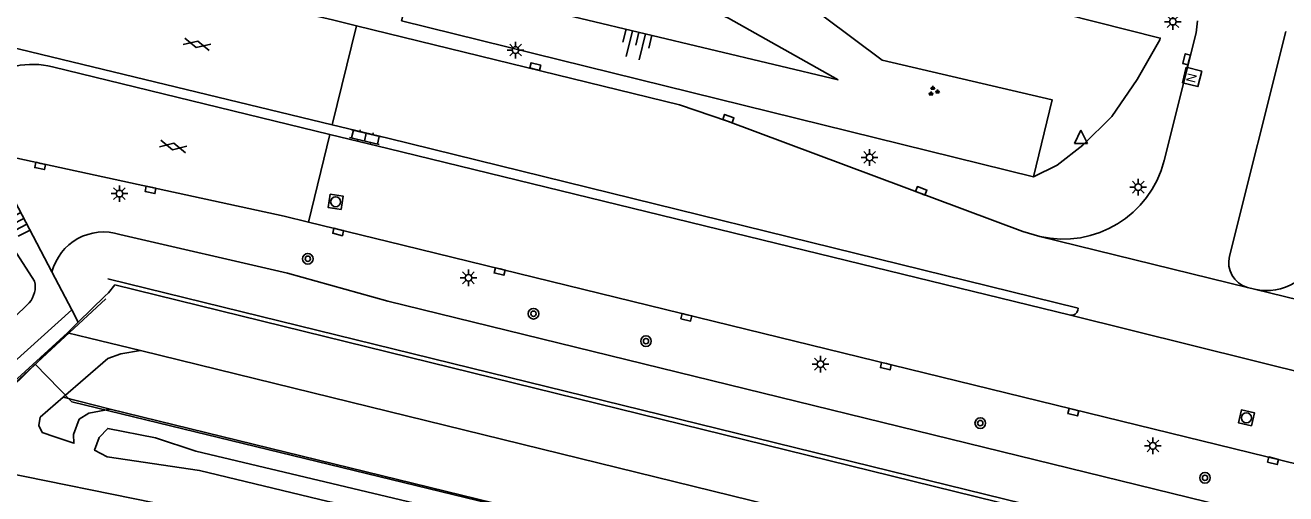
# Model space of a CAD drawing. Extents: x 125000 to 129004, y 397500 to 399008.
# Drawn here: x 126972.8 to 127067.5, y 398561.7 to 398596.9 of the extents above; entities that cross this region are included whole.
import ezdxf

# ---------------------------------------------------------------- set-up
doc = ezdxf.new("R2010")
doc.units = 0
for name, color, linetype in [('gg-afsc-hekwerk', 7, 'Continuous'), ('gg-knt-BGT kruinlijn', 7, 'Continuous'), ('gg-knt-bovenkant onderkant talud', 7, 'Continuous'), ('gg-knt-verharding', 7, 'Continuous'), ('gg-kntw-beschoeiing', 7, 'Continuous'), ('gg-kwrk-kunstwerk', 7, 'Continuous'), ('gt-grn-groengrens', 7, 'Continuous'), ('gt-grn-weggrens', 7, 'Continuous'), ('gt-symb-boom', 7, 'Continuous'), ('gt-symb-gesloten verharding', 7, 'Continuous'), ('gt-symb-groenvak', 7, 'Continuous'), ('gt-symb-klinker verharding', 7, 'Continuous'), ('gt-symb-kolk', 7, 'Continuous'), ('gt-symb-lichtmast', 7, 'Continuous'), ('gt-symb-nortonput', 7, 'Continuous'), ('gt-symb-rioolschacht', 7, 'Continuous'), ('gt-symb-talud symbool', 7, 'Continuous'), ('gt-symb-waterafsluiter', 7, 'Continuous'), ('gx-grn-maaiveld', 7, 'Continuous')]:
    doc.layers.add(name, color=color, linetype=linetype)

# ---------------------------------------------------------------- blocks, each defined once
blk = doc.blocks.new('gt0-LMAST')
at = {"layer": 'gt-symb-lichtmast'}
for p, q in [((-0.182, 0.173), (-0.447, 0.438)), ((-0.005, 0.246), (-0.005, 0.621)), ((0.172, 0.173), (0.437, 0.438)), ((-0.255, -0.004), (-0.63, -0.004)), ((-0.182, -0.181), (-0.447, -0.446)), ((-0.005, -0.254), (-0.005, -0.629)), ((0.437, -0.446), (0.172, -0.181)), ((0.245, -0.004), (0.62, -0.004))]:
    blk.add_line(p, q, dxfattribs=at)
blk.add_circle((-0.005, -0.004), 0.25, dxfattribs=at)
blk = doc.blocks.new('gt0-BOOM')
at = {"layer": 'gt-symb-boom'}
for radius in [0.4, 0.2]:
    blk.add_circle((0, 0), radius, dxfattribs=at)
blk = doc.blocks.new('gt0-KOLK')
at = {"layer": 'gt-symb-kolk'}
blk.add_lwpolyline([(0, 0), (0.375, 0), (0.375, 0.4), (-0.375, 0.4), (-0.375, 0), (0, 0)], dxfattribs=at)
blk = doc.blocks.new('gt0-NPUT')
at = {"layer": 'gt-symb-nortonput'}
blk.add_lwpolyline([(-0.566, -0.608), (-0.566, 0.592), (0.634, 0.592), (0.634, -0.608)], close=True, dxfattribs=at)
blk.add_text('N', height=0.7, dxfattribs=at).set_placement((-0.221, -0.381))
blk = doc.blocks.new('gt0-RS')
at = {"layer": 'gt-symb-rioolschacht'}
blk.add_lwpolyline([(-0.5, -0.5), (0.5, -0.5), (0.5, 0.5), (-0.5, 0.5)], close=True, dxfattribs=at)
blk.add_circle((0, 0), 0.375, dxfattribs=at)
blk = doc.blocks.new('gt0-WAFSL')
at = {"layer": 'gt-symb-waterafsluiter'}
for p, q in [((-0.5, -0.333), (0, 0.667)), ((0, 0.667), (0.5, -0.333)), ((0.5, -0.333), (-0.5, -0.333))]:
    blk.add_line(p, q, dxfattribs=at)
blk = doc.blocks.new('gt0-KL1')
at = {"layer": 'gt-symb-klinker verharding'}
for p, q in [((-1.15, 0.3), (1.15, 0.3)), ((-1, -0.3), (-1, 0.3)), ((-0.5, 0.3), (-0.5, 0.45)), ((0, -0.3), (0, 0.3)), ((0.5, 0.3), (0.5, 0.45)), ((1, -0.3), (1, 0.3)), ((-1.15, -0.3), (1.15, -0.3)), ((-0.5, -0.45), (-0.5, -0.3)), ((0.5, -0.45), (0.5, -0.3))]:
    blk.add_line(p, q, dxfattribs=at)
blk = doc.blocks.new('gt0-GRVAK')
at = {"layer": 'gt-symb-groenvak'}
for p, q in [((-0.11, 0.189), (-0.228, 0.24)), ((-0.182, 0.153), (0.088, 0.153)), ((-0.091, 0.211), (-0.156, 0.322)), ((-0.047, 0.214), (-0.047, 0.393)), ((-0.004, 0.211), (0.061, 0.322)), ((0.015, 0.189), (0.133, 0.24)), ((0.262, -0.052), (0.197, 0.059)), ((0.305, -0.049), (0.305, 0.13)), ((0.349, -0.052), (0.414, 0.059)), ((-0.245, -0.228), (-0.363, -0.177)), ((-0.318, -0.264), (-0.047, -0.264)), ((-0.226, -0.206), (-0.291, -0.095)), ((-0.183, -0.203), (-0.183, -0.024)), ((-0.139, -0.206), (-0.074, -0.095)), ((-0.12, -0.228), (-0.002, -0.177)), ((0.243, -0.074), (0.125, -0.023)), ((0.17, -0.11), (0.441, -0.11)), ((0.368, -0.074), (0.486, -0.023))]:
    blk.add_line(p, q, dxfattribs=at)
blk = doc.blocks.new('gt0-TALUD_1')
at = {"layer": 'gt-symb-talud symbool'}
for p, q in [((-1, -1), (-1, 0)), ((-0.5, -2), (-0.5, 0)), ((0, -1), (0, 0)), ((0.5, -2), (0.5, 0)), ((1, -1), (1, 0))]:
    blk.add_line(p, q, dxfattribs=at)
blk = doc.blocks.new('gt0-GESVH1')
at = {"layer": 'gt-symb-gesloten verharding'}
for p, q in [((-0.992, -0.261), (0.008, 0.239)), ((0.008, -0.261), (-0.992, 0.239)), ((0.008, 0.239), (1.008, -0.261)), ((1.008, 0.239), (0.008, -0.261))]:
    blk.add_line(p, q, dxfattribs=at)

msp = doc.modelspace()

# ---------------------------------------------------------------- linework, layer by layer
at = {"layer": 'gg-afsc-hekwerk'}
for p, q in [((126974.763, 398578.408), (126976.248, 398575.567)), ((126976.248, 398575.567), (126976.734, 398574.64))]:
    msp.add_line(p, q, dxfattribs=at)
for points in [[(126968.655, 398587.028), (126971.134, 398585.347), (126974.763, 398578.408)], [(127227.779, 398507.64), (127225.317, 398507.926), (127223.701, 398508.328), (127214.816, 398510.472), (127195.157, 398515.216), (127133.605, 398530.301), (127121.337, 398533.335), (127057.413, 398548.929), (126976.251, 398568.662), (126973.499, 398571.487)]]:
    msp.add_lwpolyline(points, dxfattribs=at)
at = {"layer": 'gg-knt-BGT kruinlijn'}
for p, q in [((126964.709, 398565.17), (126976.248, 398575.567)), ((127217.603, 398522.96), (127000, 398576.212))]:
    msp.add_line(p, q, dxfattribs=at)
for points in [[(127033.852, 398592.839), (127025.607, 398597.466), (127019.289, 398600.341), (127006.193, 398603.647), (127004.837, 398599.77), (127033.852, 398592.839)], [(127000, 398576.212), (126992.465, 398578.314), (126979.853, 398581.228)]]:
    msp.add_lwpolyline(points, dxfattribs=at)
msp.add_arc((126978.642, 398577.411), 4.005, 72.39301, 165.58231, dxfattribs=at)
at = {"layer": 'gg-knt-bovenkant onderkant talud'}
for p, q in [((127048.527, 398585.549), (127001.038, 398597.281)), ((126973.061, 398576.103), (126963.662, 398567.011))]:
    msp.add_line(p, q, dxfattribs=at)
for points in [[(127001.038, 398597.281), (127004.259, 398609.869), (127021.989, 398605.654), (127037.16, 398594.328), (127049.933, 398591.334), (127048.527, 398585.549)], [(126968.155, 398585.483), (126969.645, 398583.599), (126973.455, 398577.718)]]:
    msp.add_lwpolyline(points, dxfattribs=at)
msp.add_arc((126971.666, 398577.299), 1.837, 319.39284, 13.18671, dxfattribs=at)
at = {"layer": 'gg-knt-verharding'}
for p, q in [((126997.637, 398596.902), (127000, 398596.325)), ((127067.481, 398596.483), (127063.247, 398579.605)), ((126995.825, 398589.462), (126970.739, 398595.531)), ((126974.805, 398593.813), (126995.65, 398588.746)), ((126995.65, 398588.746), (127000, 398587.688)), ((127000, 398588.452), (126995.825, 398589.462)), ((127051.885, 398575.68), (127000, 398588.452)), ((126968.81, 398587.676), (126992.215, 398582.608)), ((127000, 398587.688), (127030.262, 398580.286)), ((126994.046, 398582.162), (126992.215, 398582.608)), ((127000, 398580.711), (126994.046, 398582.162)), ((127030.262, 398580.286), (127051.311, 398575.162)), ((127048.991, 398581.084), (127064.595, 398577.256)), ((127065.129, 398577.119), (127064.595, 398577.256)), ((127065.129, 398577.119), (127081.79, 398573.059)), ((127051.885, 398575.68), (127051.85, 398575.538))]:
    msp.add_line(p, q, dxfattribs=at)
for points in [[(126972.51, 398602.742), (126995.843, 398597.34), (126997.637, 398596.902)], [(127060.84, 398597.275), (127060.734, 398596.37), (127058.34, 398586.784)], [(127000, 398596.325), (127021.928, 398590.975), (127025.529, 398589.743), (127047.716, 398581.439), (127048.991, 398581.084)], [(127000, 398580.711), (127212.875, 398528.598), (127231.59, 398524.046), (127234.987, 398523.263), (127238.412, 398522.615), (127240.879, 398522.255), (127245.371, 398521.803), (127249.887, 398521.574), (127252.387, 398521.524), (127254.883, 398521.537), (127257.377, 398521.618), (127259.414, 398521.753), (127261.445, 398521.956), (127263.89, 398522.277), (127268.294, 398523.002), (127270.251, 398523.401), (127272.905, 398524.011), (127275.544, 398524.682), (127277.738, 398525.306), (127279.912, 398525.997)]]:
    msp.add_lwpolyline(points, dxfattribs=at)
for centre, radius, start, end in [((126973.3, 398587.925), 6.077, 75.66233, 101.97657), ((127050.77, 398588.684), 7.805, 256.82867, 345.91189), ((127065.13, 398579.124), 1.943, 165.66843, 254.03125), ((127066.055, 398581.052), 4.041, 256.74859, 345.49537), ((127051.389, 398575.624), 0.468, 260.36126, 349.43708)]:
    msp.add_arc(centre, radius, start, end, dxfattribs=at)
at = {"layer": 'gg-kntw-beschoeiing'}
for p, q in [((126978.97, 398577.895), (127215.189, 398519.925)), ((126966.204, 398564.736), (126978.809, 398576.401))]:
    msp.add_line(p, q, dxfattribs=at)
at = {"layer": 'gg-kwrk-kunstwerk'}
for p, q in [((126976.734, 398574.64), (126978.741, 398576.589)), ((126976.588, 398574.498), (126976.734, 398574.64))]:
    msp.add_line(p, q, dxfattribs=at)
msp.add_lwpolyline([(126964.709, 398565.17), (126966.061, 398564.839), (126975.921, 398573.849)], dxfattribs=at)
at = {"layer": 'gt-grn-groengrens'}
msp.add_lwpolyline([(127048.527, 398585.549), (127050.305, 398586.42), (127052.228, 398587.925), (127054.402, 398590.099), (127056.324, 398592.858), (127058.017, 398595.836), (127058.051, 398595.979), (127050.806, 398597.791), (127051.241, 398599.55)], dxfattribs=at)
at = {"layer": 'gt-grn-weggrens'}
for p, q in [((126997.637, 398596.902), (126995.825, 398589.462)), ((126995.65, 398588.746), (126994.046, 398582.162)), ((127051.311, 398575.162), (127071.06, 398570.258))]:
    msp.add_line(p, q, dxfattribs=at)
at = {"layer": 'gx-grn-maaiveld'}
for p, q in [((127210.243, 398520.705), (126979.498, 398577.452)), ((126975.921, 398573.849), (126966.167, 398564.374)), ((126977.579, 398573.443), (126975.921, 398573.849)), ((126981.408, 398572.502), (126977.579, 398573.443)), ((126979.138, 398568.11), (126975.606, 398569)), ((127209.293, 398511.854), (126979.138, 398568.11))]:
    msp.add_line(p, q, dxfattribs=at)
for points in [[(126979.498, 398577.452), (126979.013, 398576.853), (126978.741, 398576.589)], [(126975.921, 398573.849), (126976.526, 398574.438), (126976.588, 398574.498)], [(126975.606, 398569), (126978.952, 398571.9), (126979.929, 398572.266), (126981.408, 398572.502)], [(126981.408, 398572.502), (127207.816, 398516.919), (127210.503, 398515.944), (127213.07, 398515.124), (127215.179, 398514.597), (127216.645, 398514.69), (127218.087, 398515.81), (127219.012, 398517.596), (127219.149, 398518.52)], [(126979.138, 398568.11), (126977.526, 398567.816), (126976.799, 398567.344), (126976.388, 398566.204), (126976.412, 398565.551), (126974.983, 398566.032), (126974.038, 398566.361), (126973.772, 398566.888), (126973.87, 398567.495), (126975.606, 398569)], [(127227.005, 398504.641), (127213.791, 398507.382), (127204.397, 398509.667), (127117.229, 398530.45), (127048.916, 398548.225), (127005.097, 398558.861), (127001.431, 398559.961), (126995.508, 398561.164), (126985.85, 398563.491), (126978.92, 398564.537), (126977.965, 398565.018), (126978.304, 398565.985), (126978.953, 398566.665), (126982.553, 398565.956), (126985.583, 398564.953), (127049.09, 398549.842), (127177.239, 398517.712), (127190.507, 398514.45), (127198.868, 398512.564), (127204.31, 398511.476), (127209.293, 398511.854)], [(127113.687, 398528.522), (127113.125, 398528.528), (127062.257, 398541.232), (127060.504, 398541.965), (127059.248, 398542.623), (127057.259, 398543.121), (127054.906, 398543.032), (127014.554, 398552.733), (127010.397, 398554.106), (127003.403, 398555.709), (127000.838, 398557.173), (126999.255, 398558.336), (126997.207, 398558.87), (126994.593, 398559), (126992.823, 398558.818), (126989.712, 398559.874), (126987.403, 398560.067), (126966.167, 398564.374)]]:
    msp.add_lwpolyline(points, dxfattribs=at)

# ---------------------------------------------------------------- block references
at = {"layer": 'gt-symb-boom'}
for p in [(126993.989, 398579.401), (127010.95, 398575.276), (127019.403, 398573.216), (127044.524, 398567.057), (127061.41, 398562.949)]:
    msp.add_blockref('gt0-BOOM', p, dxfattribs=at)
at = {"layer": 'gt-symb-gesloten verharding'}
for p, rotation in [((126985.659, 398595.525), -13.174926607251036), ((126983.867, 398587.849), -13.119144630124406)]:
    msp.add_blockref('gt0-GESVH1', p, dxfattribs=dict(at, rotation=rotation))
at = {"layer": 'gt-symb-groenvak'}
msp.add_blockref('gt0-GRVAK', (127041.005, 398591.987), dxfattribs=at)
at = {"layer": 'gt-symb-klinker verharding', "rotation": -13.522456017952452}
msp.add_blockref('gt0-KL1', (126998.315, 398588.533), dxfattribs=at)
at = {"layer": 'gt-symb-kolk'}
for p, rotation in [((127060.22, 398594.335), 75.82485794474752), ((127011.033, 398593.65), -13.64723833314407), ((127025.529, 398589.743), -18.906060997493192), ((126973.918, 398586.567), 167.70114483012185), ((126982.214, 398584.772), 167.81315978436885), ((127040.016, 398584.318), -20.556045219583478), ((126996.319, 398581.612), 166.2278545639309), ((127008.451, 398578.642), 166.22785456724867), ((127022.487, 398575.198), 166.22785457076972), ((127037.474, 398571.533), 166.17220496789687), ((127051.561, 398568.069), 166.352761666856), ((127066.575, 398564.425), 166.17220496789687)]:
    msp.add_blockref('gt0-KOLK', p, dxfattribs=dict(at, rotation=rotation))
at = {"layer": 'gt-symb-lichtmast'}
for p in [(127059.005, 398597.215), (127009.609, 398595.085), (127036.214, 398587.022), (127056.401, 398584.783), (126979.84, 398584.296), (127006.065, 398577.975), (127032.515, 398571.488), (127057.502, 398565.346)]:
    msp.add_blockref('gt0-LMAST', p, dxfattribs=at)
at = {"layer": 'gt-symb-nortonput', "rotation": -103.82779503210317}
msp.add_blockref('gt0-NPUT', (127060.452, 398593.092), dxfattribs=at)
at = {"layer": 'gt-symb-rioolschacht'}
for p, rotation in [((126996.079, 398583.682), -98.8594293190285), ((127064.526, 398567.453), 77.99329169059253)]:
    msp.add_blockref('gt0-RS', p, dxfattribs=dict(at, rotation=rotation))
at = {"layer": 'gt-symb-talud symbool'}
for p, xscale, yscale, rotation in [((127018.875, 398596.417), 1.0002764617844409, 1.0002764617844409, -13.411071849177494), ((126972.656, 398582.436), 0.9996824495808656, 0.9996824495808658, -62.40963046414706)]:
    msp.add_blockref('gt0-TALUD_1', p, dxfattribs=dict(at, xscale=xscale, yscale=yscale, rotation=rotation))
at = {"layer": 'gt-symb-waterafsluiter'}
msp.add_blockref('gt0-WAFSL', (127052.091, 398588.403), dxfattribs=at)

doc.saveas('drawing.dxf')
